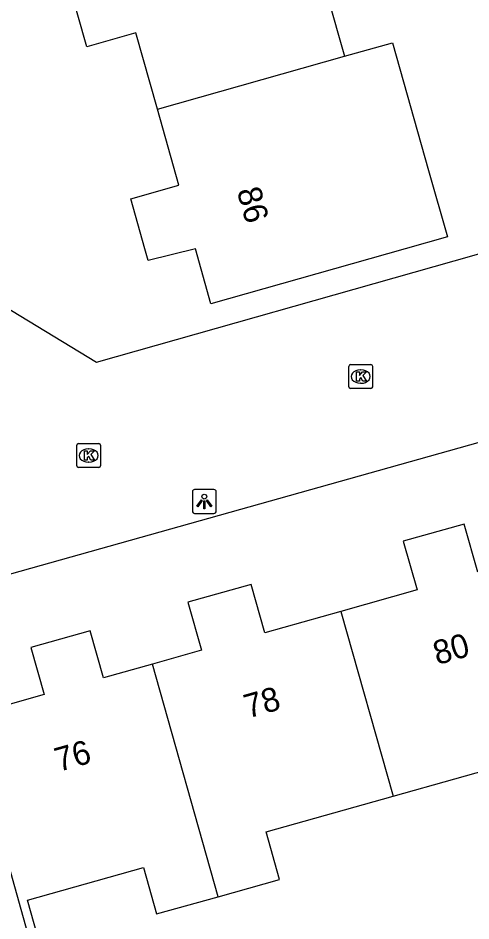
# Model space of a CAD drawing. Extents: x 158461 to 159795, y 387220 to 388672.
# Drawn here: x 159649.47 to 159668.39, y 387971.92 to 388009.65 of the extents above; entities that cross this region are included whole.
import ezdxf

# ---------------------------------------------------------------- set-up
doc = ezdxf.new("R2010")
doc.units = 0
for name, color, linetype in [('IMGEO_Kolk', 7, 'Continuous'), ('IMGEO_Lichtpunt', 7, 'Continuous'), ('IMGEO_Muur', 7, 'Continuous'), ('IMGEO_Pand', 7, 'Continuous'), ('IMGEO_Pand_nummerreeks', 7, 'Continuous'), ('IMGEO_Rijbaan_lokaal_open', 7, 'Continuous')]:
    doc.layers.add(name, color=color, linetype=linetype)

msp = doc.modelspace()

# ---------------------------------------------------------------- linework, layer by layer
at = {"layer": 'IMGEO_Kolk'}
for p, q in [((159663.285, 387994.24), (159663.285, 387995.092)), ((159663.36, 387995.166), (159664.212, 387995.166)), ((159664.286, 387995.092), (159664.286, 387994.24)), ((159663.773, 387994.946), (159663.798, 387994.946)), ((159663.796, 387994.386), (159663.771, 387994.386)), ((159664.212, 387994.166), (159663.36, 387994.166)), ((159651.917, 387990.94), (159651.917, 387991.792)), ((159651.992, 387991.866), (159652.844, 387991.866)), ((159652.918, 387991.792), (159652.918, 387990.94)), ((159652.405, 387991.646), (159652.43, 387991.646)), ((159652.428, 387991.086), (159652.403, 387991.086)), ((159652.844, 387990.866), (159651.992, 387990.866))]:
    msp.add_line(p, q, dxfattribs=at)
for points in [[(159663.285, 387994.24), (159663.285, 387995.092)], [(159663.36, 387995.166), (159664.212, 387995.166)], [(159664.286, 387995.092), (159664.286, 387994.24)], [(159663.606, 387994.866), (159663.729, 387994.866), (159663.729, 387994.715), (159663.859, 387994.866), (159664.023, 387994.866), (159663.877, 387994.715), (159664.03, 387994.466), (159663.878, 387994.466), (159663.793, 387994.63), (159663.729, 387994.563), (159663.729, 387994.466), (159663.606, 387994.466), (159663.606, 387994.866)], [(159664.212, 387994.166), (159663.36, 387994.166)], [(159651.917, 387990.94), (159651.917, 387991.792)], [(159651.992, 387991.866), (159652.844, 387991.866)], [(159652.918, 387991.792), (159652.918, 387990.94)], [(159652.238, 387991.566), (159652.361, 387991.566), (159652.361, 387991.415), (159652.491, 387991.566), (159652.655, 387991.566), (159652.509, 387991.415), (159652.662, 387991.166), (159652.51, 387991.166), (159652.425, 387991.33), (159652.361, 387991.263), (159652.361, 387991.166), (159652.238, 387991.166), (159652.238, 387991.566)], [(159652.844, 387990.866), (159651.992, 387990.866)]]:
    msp.add_lwpolyline(points, dxfattribs=at)
for centre, start, end in [((159663.362, 387995.09), 91.552, 178.448), ((159663.362, 387995.09), 91.552, 178.448), ((159664.21, 387995.09), 1.552, 88.448), ((159664.21, 387995.09), 1.552, 88.448), ((159663.362, 387994.242), 181.552, 268.448), ((159663.362, 387994.242), 181.552, 268.448), ((159664.21, 387994.242), 271.552, 358.448), ((159664.21, 387994.242), 271.552, 358.448), ((159651.994, 387991.79), 91.552, 178.448), ((159651.994, 387991.79), 91.552, 178.448), ((159652.842, 387991.79), 1.552, 88.448), ((159652.842, 387991.79), 1.552, 88.448), ((159651.994, 387990.942), 181.552, 268.448), ((159651.994, 387990.942), 181.552, 268.448), ((159652.842, 387990.942), 271.552, 358.448), ((159652.842, 387990.942), 271.552, 358.448)]:
    msp.add_arc(centre, 0.0765, start, end, dxfattribs=at)
for centre, major_axis, ratio, start_param, end_param in [((159663.772, 387994.666), (-0.387, 0.002), 0.722429, 4.712389, 7.853982), ((159663.797, 387994.666), (-0.39, 0.002), 0.717154, 1.570796, 4.712389), ((159652.404, 387991.366), (-0.387, 0.002), 0.722429, 4.712389, 7.853982), ((159652.429, 387991.366), (-0.39, 0.002), 0.717154, 1.570796, 4.712389)]:
    msp.add_ellipse(centre, major_axis=major_axis, ratio=ratio, start_param=start_param, end_param=end_param, dxfattribs=at)
at = {"layer": 'IMGEO_Lichtpunt'}
for p, q in [((159656.752, 387989.85), (159656.752, 387989.043)), ((159656.752, 387989.85), (159656.752, 387989.043)), ((159657.654, 387989.945), (159656.846, 387989.945)), ((159657.654, 387989.945), (159656.846, 387989.945)), ((159657.748, 387989.043), (159657.748, 387989.85)), ((159657.748, 387989.043), (159657.748, 387989.85)), ((159656.846, 387988.949), (159657.654, 387988.949)), ((159656.846, 387988.949), (159657.654, 387988.949))]:
    msp.add_line(p, q, dxfattribs=at)
for points in [[(159657.126, 387989.514), (159657.165, 387989.486), (159656.977, 387989.224), (159656.939, 387989.251), (159657.126, 387989.514)], [(159657.228, 387989.466), (159657.275, 387989.466), (159657.275, 387989.144), (159657.228, 387989.144), (159657.228, 387989.466)], [(159657.338, 387989.486), (159657.376, 387989.513), (159657.563, 387989.251), (159657.524, 387989.223), (159657.338, 387989.486)]]:
    msp.add_lwpolyline(points, dxfattribs=at)
msp.add_circle((159657.251, 387989.648), 0.0994, dxfattribs=at)
for centre, start, end in [((159656.846, 387989.85), 90, 180), ((159656.846, 387989.85), 90, 180), ((159657.654, 387989.85), 0, 90), ((159657.654, 387989.85), 0, 90), ((159656.846, 387989.043), 180, 270), ((159656.846, 387989.043), 180, 270), ((159657.654, 387989.043), 270, 0), ((159657.654, 387989.043), 270, 360)]:
    msp.add_arc(centre, 0.0946, start, end, dxfattribs=at)
at = {"layer": 'IMGEO_Muur'}
msp.add_lwpolyline([(159667.687, 387999.507), (159677.721, 388002.351)], dxfattribs=at)
at = {"layer": 'IMGEO_Pand'}
for points in [[(159662.916, 388016.398), (159663.671, 388013.724), (159661.667, 388013.157), (159663.11, 388008.048)], [(159655.287, 388005.841), (159654.388, 388009.024), (159652.337, 388008.444), (159651.614, 388011.006), (159653.658, 388011.584), (159653.083, 388013.619)], [(159663.11, 388008.048), (159665.115, 388008.613), (159666.621, 388003.281), (159667.407, 388000.498), (159665.643, 388000), (159657.527, 387997.708), (159656.881, 388000), (159654.902, 387999.518), (159654.766, 388000), (159654.174, 388002.094), (159656.185, 388002.662), (159655.287, 388005.841)], [(159655.287, 388005.841), (159663.11, 388008.048)], [(159670.758, 387987.071), (159668.683, 387986.488), (159668.117, 387988.5), (159665.567, 387987.783), (159666.139, 387985.747), (159662.958, 387984.853)], [(159662.958, 387984.853), (159659.777, 387983.958), (159659.209, 387985.981), (159656.562, 387985.237), (159657.127, 387983.228), (159655.08, 387982.653)], [(159662.958, 387984.853), (159665.137, 387977.128)], [(159655.08, 387982.653), (159653.033, 387982.077), (159652.48, 387984.045), (159650, 387983.348), (159650.555, 387981.373), (159647.307, 387980.46), (159648.145, 387977.49)], [(159657.823, 387972.931), (159655.08, 387982.653)], [(159665.137, 387977.128), (159670.298, 387978.579), (159670.854, 387976.602), (159673.502, 387977.347)], [(159648.145, 387977.49), (159650.311, 387969.812)], [(159657.823, 387972.931), (159660.392, 387973.653), (159659.834, 387975.637), (159665.137, 387977.128)], [(159650.311, 387969.812), (159650.669, 387969.913), (159649.862, 387972.783), (159654.711, 387974.147), (159655.256, 387972.209), (159657.823, 387972.931)]]:
    msp.add_lwpolyline(points, dxfattribs=at)
at = {"layer": 'IMGEO_Rijbaan_lokaal_open'}
for points in [[(159648.467, 387997.852), (159652.749, 387995.273), (159667.687, 387999.507), (159677.721, 388002.351), (159681.193, 388003.335), (159686.626, 388004.875)], [(159648.307, 387986.19), (159682.088, 387995.664), (159686.027, 387993.62), (159686.65, 387991.562)]]:
    msp.add_lwpolyline(points, dxfattribs=at)

# ---------------------------------------------------------------- texts
at = {"layer": 'IMGEO_Pand_nummerreeks'}
for s, rotation, p in [('86', 285.8508, (159658.601, 388002.43)), ('80', 15.758, (159666.981, 387982.604)), ('78', 15.758, (159659.074, 387980.373)), ('76', 15.7563, (159651.164, 387978.142))]:
    msp.add_text(s, height=1, rotation=rotation, dxfattribs=at).set_placement(p)

doc.saveas('drawing.dxf')
